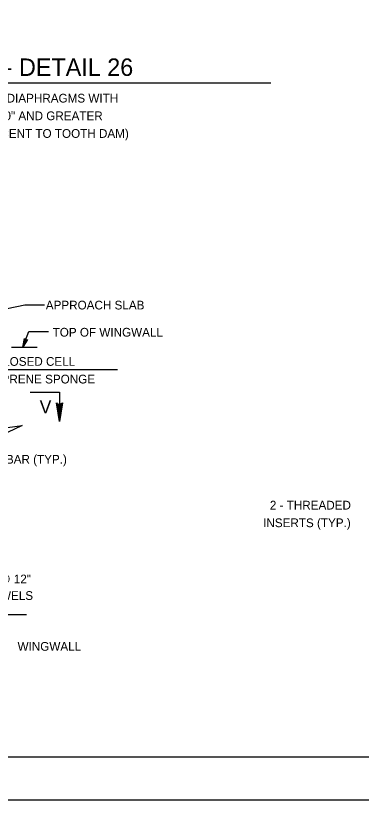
# Model space of a CAD drawing. Extents: x 636530 to 644067, y 294168 to 299122.
# Drawn here: x 640953.3 to 641072, y 294762.5 to 295032.3 of the extents above; entities that cross this region are included whole.
import ezdxf

# ---------------------------------------------------------------- set-up
doc = ezdxf.new("R2010")
doc.units = 0
doc.layers.add('1', color=7, linetype='Continuous')
doc.layers.add('PLT-BNDY', color=7, linetype='Continuous')

msp = doc.modelspace()

# ---------------------------------------------------------------- linework, layer by layer
at = {"layer": '1'}
for p, q in [((640846.21, 295009.19), (641040.9, 295009.19)), ((640942.61, 294930.07), (640956.4, 294932.87)), ((640956.4, 294932.87), (640963.17, 294932.87)), ((640955.72, 294918.33), (640957.78, 294923.67)), ((640957.78, 294923.67), (640964.55, 294923.67)), ((640951.81, 294918.33), (640960.68, 294918.33)), ((640988.24, 294910.52), (640916.7, 294910.52)), ((640927.4, 294826.4), (640957.02, 294826.4)), ((640728.78, 294777.48), (641514.78, 294777.48))]:
    msp.add_line(p, q, dxfattribs=at)
for points in [[(640955.72, 294918.33), (640956.27, 294921.32), (640956.31, 294921.18), (640956.34, 294921.04), (640956.41, 294920.95), (640956.48, 294920.86), (640956.57, 294920.81), (640956.66, 294920.76), (640956.76, 294920.74), (640956.85, 294920.72), (640956.97, 294920.74), (640957.08, 294920.76), (640957.2, 294920.83), (640957.32, 294920.91), (640955.72, 294918.33), (640957.2, 294920.83), (640957.08, 294920.76), (640955.72, 294918.33), (640956.97, 294920.74), (640956.85, 294920.72), (640955.72, 294918.33), (640956.76, 294920.74), (640956.66, 294920.76), (640955.72, 294918.33), (640956.57, 294920.81), (640956.48, 294920.86), (640955.72, 294918.33), (640956.41, 294920.95), (640956.34, 294921.04), (640955.72, 294918.33), (640956.31, 294921.18)], [(640958.21, 294902.88), (640968.29, 294902.88), (640968.29, 294892.8)], [(640969.05, 294898.9), (640968.61, 294898.67), (640968.29, 294892.8), (640969.05, 294898.9), (640969.32, 294899.21), (640968.29, 294892.8), (640968, 294898.67), (640967.56, 294898.88), (640968.29, 294892.8), (640967.27, 294899.21), (640967.56, 294898.88)], [(640950.47, 294892.51), (640945.28, 294889.98), (640955.43, 294891.36), (640950.47, 294889)]]:
    msp.add_lwpolyline(points, dxfattribs=at)
at = {"layer": 'PLT-BNDY'}
msp.add_lwpolyline([(640688.78, 295356.48), (641529.78, 295356.48), (641529.78, 294762.48), (640688.78, 294762.48)], close=True, dxfattribs=at)

# ---------------------------------------------------------------- texts
at = {"layer": '1'}
for s, height, p in [('TYPE 4 APPROACH SLAB - DETAIL 26', 6, (640849.61, 295011.6)), ('STEEL I-BEAMS AND CONCRETE END DIAPHRAGMS WITH', 3, (640875.92, 295002.44)), ('BACKWALL FOR BEAM DEPTHS 40" AND GREATER', 3, (640884.76, 294996.37)), ('(SHOWN WITH APPROACH SLAB ADJACENT TO TOOTH DAM)', 3, (640873.55, 294990.3)), ('APPROACH SLAB', 3, (640963.6, 294931.28)), ('TOP OF WINGWALL', 3, (640965.95, 294921.94)), ('1" CLOSED CELL', 3, (640941.29, 294911.9)), ('NEOPRENE SPONGE', 3, (640939.73, 294905.83)), ('V', 4.5, (640961.49, 294895.55)), ('3/8" TRIM BAR (TYP.)', 3, (640930.86, 294878.25)), ('2 - THREADED', 3, (641040.58, 294862.48)), ('INSERTS (TYP.)', 3, (641038.28, 294856.41)), ('#5 @ 12"', 3, (640941.85, 294837.09)), ('DOWELS', 3, (640941.85, 294831.39)), ('WINGWALL', 3, (640953.9, 294813.91))]:
    msp.add_text(s, height=height, dxfattribs=at).set_placement(p)

doc.saveas('drawing.dxf')
